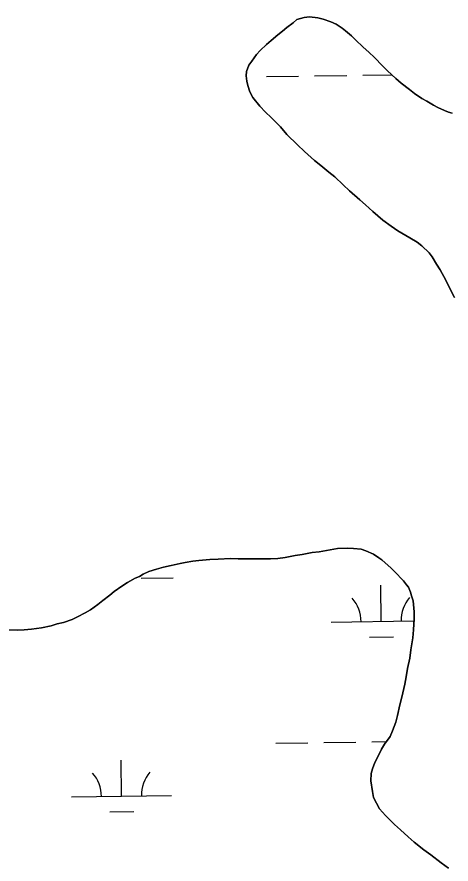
# Model space of a CAD drawing. Extents: x 3767014 to 3805179, y 361544 to 387384.
# Drawn here: x 3781068 to 3781501, y 370748 to 371593 of the extents above; entities that cross this region are included whole.
import ezdxf

# ---------------------------------------------------------------- set-up
doc = ezdxf.new("R2010")
doc.units = 0
doc.layers.add('V-TOPO-SHOR', color=7, linetype='Continuous')
doc.layers.add('V-WETL-SWMP', color=7, linetype='Continuous')

msp = doc.modelspace()

# ---------------------------------------------------------------- linework, layer by layer
at = {"layer": 'V-TOPO-SHOR'}
for points in [[(3781501.947, 371497.059), (3781498.263, 371498.081), (3781494.288, 371499.73), (3781487.56, 371502.685), (3781483.29, 371504.958), (3781476.595, 371509.151), (3781471.717, 371511.749), (3781464.119, 371516.892), (3781459.269, 371520.728), (3781451.085, 371527.124), (3781445.636, 371531.593), (3781437.482, 371539.221), (3781432.358, 371544.3), (3781424.531, 371552.542), (3781418.794, 371557.944), (3781413.052, 371563.04), (3781405.509, 371570.347), (3781401.28, 371574.164), (3781395.535, 371579.26), (3781392.207, 371582.129), (3781386.125, 371585.996), (3781380.927, 371588.293), (3781373.265, 371590.964), (3781367.736, 371592.342), (3781359.409, 371593.176), (3781354.139, 371592.693), (3781346.977, 371590.712), (3781343.182, 371587.409), (3781336.874, 371582.625), (3781332.455, 371579.028), (3781328.031, 371575.432), (3781321.392, 371569.728), (3781316.655, 371565.831), (3781310.316, 371559.81), (3781306.497, 371555.579), (3781301.995, 371548.892), (3781299.111, 371544.948), (3781296.789, 371538.824), (3781296.369, 371534.505), (3781297.154, 371528.92), (3781297.977, 371524.877), (3781299.972, 371518.334), (3781302.919, 371512.694), (3781310.119, 371504.16), (3781315.53, 371498.145), (3781321.267, 371492.742), (3781330.616, 371483.534), (3781336.913, 371475.95), (3781347.465, 371465.477), (3781354.405, 371458.805), (3781364.379, 371449.89), (3781370.74, 371444.78), (3781378.924, 371438.386), (3781384.677, 371433.6), (3781393.129, 371425.652), (3781399.468, 371419.614), (3781409.751, 371410.693), (3781415.493, 371405.598), (3781422.741, 371398.917), (3781427.582, 371394.774), (3781432.725, 371390.311), (3781440.917, 371384.227), (3781447.602, 371379.725), (3781459.787, 371372.61), (3781466.791, 371368.41), (3781471.639, 371364.574), (3781478.881, 371357.586), (3781481.875, 371353.8), (3781486.319, 371346.265), (3781489.883, 371340.606), (3781495.5, 371330.567), (3781499.025, 371323.366), (3781504.016, 371313.034)], [(3781498.331, 370743.643), (3781491.042, 370748.777), (3781480.427, 370756.781), (3781473.447, 370761.907), (3781464.059, 370769.569), (3781458.005, 370774.672), (3781450.147, 370781.676), (3781444.413, 370787.079), (3781435.365, 370795.969), (3781429.36, 370802.926), (3781423.466, 370814.211), (3781422.381, 370820.113), (3781420.797, 370830.667), (3781420.988, 370838.082), (3781422.344, 370842.684), (3781424.674, 370849.117), (3781427.599, 370854.608), (3781431.195, 370862.247), (3781434.421, 370867.42), (3781439.873, 370875.01), (3781442.488, 370880.507), (3781445.498, 370889.395), (3781447.21, 370895.844), (3781449.652, 370906.604), (3781451.704, 370914.28), (3781454.51, 370927.195), (3781455.937, 370934.578), (3781457.387, 370942.891), (3781459.505, 370953.039), (3781460.645, 370961.358), (3781462.501, 370973.369), (3781463.324, 370981.387), (3781463.92, 370992.502), (3781464.094, 370999.301), (3781463.359, 371006.739), (3781462.837, 371010.465), (3781461.42, 371015.447), (3781460.271, 371018.878), (3781458.235, 371023.879), (3781456.445, 371026.396), (3781453.451, 371030.185), (3781450.739, 371033.038), (3781447.129, 371036.841), (3781441.099, 371042.87), (3781431.736, 371051.459), (3781428.692, 371053.393), (3781423.218, 371056.936), (3781415.573, 371060.225), (3781410.977, 371061.888), (3781403.578, 371062.697), (3781397.706, 371062.848), (3781387.495, 371062.492), (3781380.038, 371061.138), (3781369.169, 371059.252), (3781362.348, 371058.5), (3781352.095, 371056.602), (3781345.265, 371055.539), (3781335.322, 371053.63), (3781327.874, 371052.586), (3781320.753, 371052.152), (3781308.393, 371052.469), (3781299.732, 371052.381), (3781288.292, 371052.369), (3781280.876, 371052.557), (3781268.494, 371051.949), (3781260.134, 371051.545), (3781248.978, 371050.595), (3781243.092, 371050.128), (3781235.636, 371048.774), (3781230.352, 371047.675), (3781221.644, 371045.733), (3781213.872, 371044.078), (3781207.019, 371042.092), (3781199.222, 371039.509), (3781193.588, 371036.872), (3781189.824, 371034.803), (3781185.761, 371033.052)], [(3781185.761, 371033.052), (3781177.917, 371028.616), (3781172.258, 371025.053), (3781164.699, 371019.681), (3781160.28, 371016.084), (3781153.339, 371010.698), (3781148.291, 371006.809), (3781141.041, 371001.429), (3781135.708, 370998.474), (3781128.181, 370994.339), (3781122.856, 370991.693), (3781114.126, 370988.825), (3781107.906, 370987.441), (3781101.672, 370985.436), (3781092.036, 370983.519), (3781082.109, 370982.229), (3781074.978, 370981.485), (3781067.855, 370981.049), (3781057.042, 370981.328)]]:
    msp.add_lwpolyline(points, dxfattribs=at)
at = {"layer": 'V-WETL-SWMP'}
for p, q in [((3781316.64, 371533.61), (3781348.637, 371534.055)), ((3781364.636, 371534.277), (3781396.633, 371534.722)), ((3781412.631, 371534.944), (3781441.624, 371535.347)), ((3781191.582, 371032.976), (3781223.579, 371033.42)), ((3781431.048, 370989.868), (3781430.548, 371025.865)), ((3781381.053, 370989.173), (3781463.803, 370990.323)), ((3781419.263, 370974.272), (3781443.261, 370974.605)), ((3781325.882, 370868.325), (3781357.879, 370868.769)), ((3781373.877, 370868.991), (3781405.874, 370869.436)), ((3781421.873, 370869.658), (3781436.171, 370869.857)), ((3781172.01, 370815.44), (3781171.51, 370851.437)), ((3781122.014, 370814.746), (3781222.005, 370816.135)), ((3781160.225, 370799.844), (3781184.223, 370800.177))]:
    msp.add_line(p, q, dxfattribs=at)
for points in [[(3781504.015, 371313.034), (3781499.025, 371323.366), (3781495.5, 371330.568), (3781489.883, 371340.607), (3781486.319, 371346.264), (3781481.874, 371353.799), (3781478.88, 371357.587), (3781471.639, 371364.575), (3781466.791, 371368.41), (3781459.787, 371372.61), (3781447.602, 371379.726), (3781440.916, 371384.227), (3781432.724, 371390.312), (3781427.583, 371394.773), (3781422.742, 371398.917), (3781415.493, 371405.597), (3781409.75, 371410.692), (3781399.467, 371419.614), (3781393.129, 371425.652), (3781384.676, 371433.599), (3781378.924, 371438.385), (3781370.741, 371444.78), (3781364.379, 371449.89), (3781354.405, 371458.805), (3781347.465, 371465.476), (3781336.913, 371475.951), (3781330.615, 371483.534), (3781321.267, 371492.741), (3781315.531, 371498.145), (3781310.12, 371504.159), (3781302.919, 371512.693), (3781299.972, 371518.334), (3781297.976, 371524.878), (3781297.153, 371528.919), (3781296.369, 371534.505), (3781296.789, 371538.823), (3781299.111, 371544.947), (3781301.995, 371548.892), (3781306.496, 371555.579), (3781310.315, 371559.809), (3781316.654, 371565.83), (3781321.392, 371569.728), (3781328.032, 371575.431), (3781332.454, 371579.028), (3781336.875, 371582.625), (3781343.182, 371587.409), (3781346.977, 371590.713), (3781354.14, 371592.693), (3781359.409, 371593.176), (3781367.735, 371592.343), (3781373.265, 371590.964), (3781380.927, 371588.293), (3781386.124, 371585.995), (3781392.208, 371582.128), (3781395.536, 371579.26), (3781401.279, 371574.165), (3781405.51, 371570.346), (3781413.052, 371563.04), (3781418.795, 371557.945), (3781424.531, 371552.542), (3781432.358, 371544.301), (3781437.483, 371539.222), (3781445.635, 371531.592), (3781451.086, 371527.123), (3781459.27, 371520.728), (3781464.118, 371516.893), (3781471.716, 371511.75), (3781476.596, 371509.151), (3781483.29, 371504.959), (3781487.561, 371502.685), (3781494.287, 371499.729), (3781498.264, 371498.081), (3781501.948, 371497.059)], [(3781057.041, 370981.328), (3781067.856, 370981.05), (3781074.978, 370981.485), (3781082.109, 370982.229), (3781092.036, 370983.52), (3781101.671, 370985.436), (3781107.906, 370987.44), (3781114.126, 370988.826), (3781122.857, 370991.693), (3781128.181, 370994.339), (3781135.708, 370998.474), (3781141.041, 371001.429), (3781148.291, 371006.808), (3781153.338, 371010.698), (3781160.279, 371016.084), (3781164.7, 371019.681), (3781172.259, 371025.052), (3781177.916, 371028.617), (3781185.76, 371033.053), (3781189.825, 371034.804), (3781193.588, 371036.871), (3781199.222, 371039.509), (3781207.018, 371042.091), (3781213.872, 371044.079), (3781221.644, 371045.734), (3781230.351, 371047.675), (3781235.636, 371048.775), (3781243.092, 371050.129), (3781248.978, 371050.596), (3781260.134, 371051.546), (3781268.493, 371051.949), (3781280.876, 371052.558), (3781288.292, 371052.368), (3781299.732, 371052.382), (3781308.392, 371052.469), (3781320.752, 371052.151), (3781327.874, 371052.586), (3781335.322, 371053.631), (3781345.265, 371055.54), (3781352.095, 371056.601), (3781362.347, 371058.501), (3781369.169, 371059.253), (3781380.039, 371061.138), (3781387.495, 371062.492), (3781397.707, 371062.848), (3781403.578, 371062.697), (3781410.978, 371061.888), (3781415.573, 371060.224), (3781423.219, 371056.935), (3781428.693, 371053.393), (3781431.735, 371051.459), (3781441.099, 371042.87), (3781447.128, 371036.84), (3781450.74, 371033.037), (3781453.45, 371030.185), (3781456.444, 371026.397), (3781458.235, 371023.878), (3781460.27, 371018.878), (3781461.419, 371015.447), (3781462.837, 371010.464), (3781463.359, 371006.74), (3781464.095, 370999.3), (3781463.92, 370992.502), (3781463.325, 370981.387), (3781462.501, 370973.369), (3781460.646, 370961.358), (3781459.504, 370953.039), (3781457.388, 370942.89), (3781455.937, 370934.579), (3781454.51, 370927.195), (3781451.704, 370914.281), (3781449.652, 370906.604), (3781447.21, 370895.845), (3781445.498, 370889.396), (3781442.487, 370880.507), (3781439.872, 370875.009), (3781434.42, 370867.419), (3781431.195, 370862.246), (3781427.598, 370854.608), (3781424.674, 370849.118), (3781422.344, 370842.685), (3781420.988, 370838.082), (3781420.798, 370830.666), (3781422.381, 370820.113), (3781423.466, 370814.21), (3781429.36, 370802.927), (3781435.365, 370795.97), (3781444.412, 370787.08)], [(3781444.412, 370787.08), (3781450.147, 370781.676), (3781458.006, 370774.672), (3781464.059, 370769.569), (3781473.447, 370761.907), (3781480.426, 370756.78), (3781491.042, 370748.777), (3781498.331, 370743.642)]]:
    msp.add_lwpolyline(points, dxfattribs=at)
for centre, start, end in [((3781375.804, 370989.575), 0.024037, 41.567696), ((3781486.279, 370991.11), 140.024034, 181.567693), ((3781116.765, 370815.148), 0.024037, 41.567696), ((3781227.241, 370816.682), 140.024034, 181.567693)]:
    msp.add_arc(centre, 35.246, start, end, dxfattribs=at)

doc.saveas('drawing.dxf')
